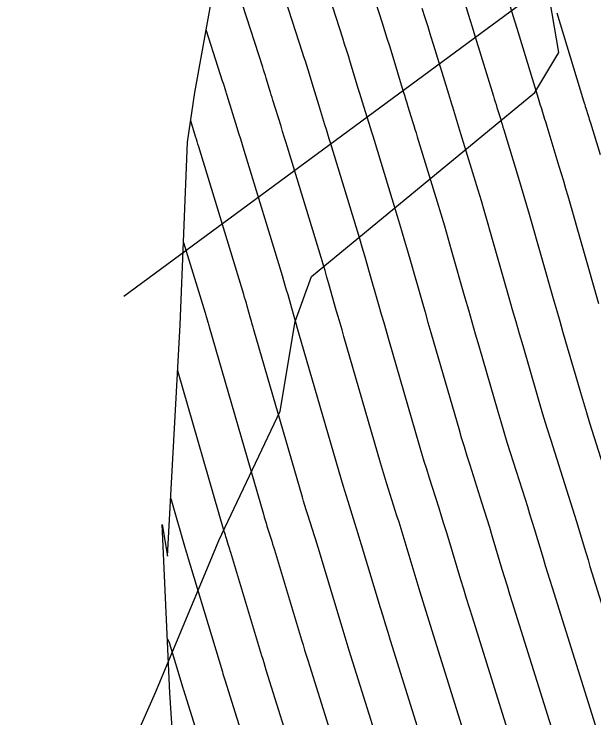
# Model space of a CAD drawing. Extents: x 954385 to 988206, y 1868364 to 1924553.
# Drawn here: x 957751.96 to 957779.26, y 1919699.08 to 1919732.21 of the extents above; entities that cross this region are included whole.
import ezdxf

# ---------------------------------------------------------------- set-up
doc = ezdxf.new("R2010")
doc.units = 0
for name, color, linetype in [('13', 7, 'Continuous'), ('22', 7, 'Continuous'), ('24', 7, 'Continuous'), ('26', 7, 'Continuous'), ('Default', 7, 'Continuous')]:
    doc.layers.add(name, color=color, linetype=linetype)

msp = doc.modelspace()

# ---------------------------------------------------------------- linework, layer by layer
at = {"layer": '13'}
for points in [[(957776.162, 1919695.423), (957773.532, 1919703.823), (957773.396, 1919704.261), (957773.261, 1919704.699), (957773.127, 1919705.138), (957772.994, 1919705.578), (957772.422, 1919707.475), (957772.31, 1919707.844), (957772.197, 1919708.213), (957772.082, 1919708.582), (957771.966, 1919708.95), (957771.498, 1919710.421), (957771.383, 1919710.789), (957771.269, 1919711.158), (957771.158, 1919711.527), (957771.05, 1919711.898), (957769.602, 1919716.891), (957769.488, 1919717.285), (957769.374, 1919717.68), (957769.261, 1919718.075), (957769.148, 1919718.469), (957768.697, 1919720.049), (957768.584, 1919720.444), (957768.469, 1919720.838), (957768.352, 1919721.232), (957768.233, 1919721.625), (957766.867, 1919726.108), (957766.798, 1919726.332), (957766.73, 1919726.556), (957766.66, 1919726.78), (957766.591, 1919727.003), (957766.301, 1919727.934), (957766.237, 1919728.139), (957766.174, 1919728.345), (957766.111, 1919728.55), (957766.048, 1919728.756), (957765.797, 1919729.58), (957765.734, 1919729.786), (957765.67, 1919729.991), (957765.605, 1919730.196), (957765.539, 1919730.401), (957762.513, 1919739.801)], [(957764.716, 1919739.475), (957767.413, 1919731.096), (957767.503, 1919730.815), (957767.592, 1919730.534), (957767.679, 1919730.252), (957767.766, 1919729.971), (957768.159, 1919728.681), (957768.22, 1919728.48), (957768.282, 1919728.279), (957768.344, 1919728.078), (957768.406, 1919727.877), (957768.656, 1919727.074), (957768.719, 1919726.874), (957768.781, 1919726.673), (957768.843, 1919726.472), (957768.904, 1919726.271), (957770.054, 1919722.495), (957770.199, 1919722.017), (957770.341, 1919721.538), (957770.481, 1919721.059), (957770.619, 1919720.58), (957771.167, 1919718.659), (957771.304, 1919718.18), (957771.442, 1919717.7), (957771.58, 1919717.22), (957771.719, 1919716.741), (957772.889, 1919712.705), (957773.014, 1919712.277), (957773.142, 1919711.85), (957773.273, 1919711.424), (957773.407, 1919710.999), (957773.968, 1919709.233), (957774.092, 1919708.842), (957774.214, 1919708.45), (957774.334, 1919708.057), (957774.454, 1919707.664), (957774.927, 1919706.091), (957775.046, 1919705.698), (957775.166, 1919705.305), (957775.288, 1919704.913), (957775.41, 1919704.52), (957778.058, 1919696.06)], [(957766.981, 1919738.954), (957769.287, 1919731.79), (957769.401, 1919731.434), (957769.514, 1919731.077), (957769.625, 1919730.719), (957769.735, 1919730.361), (957770.281, 1919728.569), (957770.335, 1919728.391), (957770.39, 1919728.213), (957770.445, 1919728.035), (957770.5, 1919727.857), (957770.722, 1919727.146), (957770.777, 1919726.968), (957770.832, 1919726.79), (957770.887, 1919726.612), (957770.941, 1919726.433), (957771.876, 1919723.365), (957772.046, 1919722.802), (957772.214, 1919722.239), (957772.378, 1919721.675), (957772.541, 1919721.11), (957773.186, 1919718.849), (957773.347, 1919718.284), (957773.509, 1919717.719), (957773.672, 1919717.155), (957773.835, 1919716.59), (957774.728, 1919713.512), (957774.87, 1919713.027), (957775.015, 1919712.543), (957775.164, 1919712.06), (957775.315, 1919711.578), (957776.014, 1919709.378), (957776.124, 1919709.032), (957776.231, 1919708.686), (957776.338, 1919708.34), (957776.443, 1919707.993), (957776.861, 1919706.604), (957776.966, 1919706.257), (957777.072, 1919705.911), (957777.179, 1919705.564), (957777.287, 1919705.218), (957779.954, 1919696.697)], [(957774.265, 1919694.786), (957771.637, 1919703.183), (957771.495, 1919703.638), (957771.355, 1919704.094), (957771.215, 1919704.549), (957771.077, 1919705.006), (957770.37, 1919707.353), (957770.276, 1919707.665), (957770.18, 1919707.977), (957770.083, 1919708.288), (957769.985, 1919708.599), (957769.59, 1919709.842), (957769.492, 1919710.153), (957769.396, 1919710.465), (957769.302, 1919710.777), (957769.211, 1919711.09), (957767.485, 1919717.041), (957767.396, 1919717.351), (957767.306, 1919717.66), (957767.218, 1919717.97), (957767.129, 1919718.279), (957766.776, 1919719.519), (957766.687, 1919719.828), (957766.596, 1919720.137), (957766.504, 1919720.446), (957766.411, 1919720.755), (957764.83, 1919725.946), (957764.754, 1919726.193), (957764.678, 1919726.439), (957764.602, 1919726.686), (957764.526, 1919726.932), (957764.146, 1919728.151), (957764.105, 1919728.281), (957764.065, 1919728.411), (957764.026, 1919728.54), (957763.986, 1919728.67), (957763.828, 1919729.189), (957763.788, 1919729.319), (957763.748, 1919729.448), (957763.707, 1919729.578), (957763.666, 1919729.707), (957761.758, 1919735.632)], [(957779.485, 1919718.569), (957778.039, 1919723.639), (957777.938, 1919723.991), (957777.835, 1919724.342), (957777.731, 1919724.692), (957777.625, 1919725.042), (957777.053, 1919726.921), (957777.019, 1919727.03), (957776.986, 1919727.14), (957776.952, 1919727.249), (957776.918, 1919727.359), (957776.781, 1919727.796), (957776.748, 1919727.906), (957776.714, 1919728.015), (957776.68, 1919728.125), (957776.647, 1919728.234), (957775.641, 1919731.534), (957775.461, 1919732.12), (957775.279, 1919732.705)], [(957771.161, 1919732.485), (957771.299, 1919732.053), (957771.435, 1919731.62), (957771.57, 1919731.186), (957771.703, 1919730.752), (957772.403, 1919728.458), (957772.45, 1919728.302), (957772.498, 1919728.147), (957772.546, 1919727.992), (957772.594, 1919727.837), (957772.787, 1919727.217), (957772.835, 1919727.062), (957772.883, 1919726.906), (957772.931, 1919726.751), (957772.978, 1919726.596), (957773.79, 1919723.932), (957773.94, 1919723.436), (957774.087, 1919722.94), (957774.233, 1919722.442), (957774.376, 1919721.944), (957775.254, 1919718.867), (957775.415, 1919718.303), (957775.577, 1919717.739), (957775.739, 1919717.176), (957775.902, 1919716.613), (957776.567, 1919714.32), (957776.726, 1919713.777), (957776.889, 1919713.236), (957777.055, 1919712.696), (957777.224, 1919712.156), (957778.061, 1919709.523), (957778.156, 1919709.223), (957778.249, 1919708.923), (957778.341, 1919708.622), (957778.433, 1919708.322), (957778.795, 1919707.118), (957778.886, 1919706.817), (957778.978, 1919706.516), (957779.071, 1919706.216), (957779.164, 1919705.916), (957781.85, 1919697.334)], [(957773.197, 1919732.671), (957773.357, 1919732.162), (957773.516, 1919731.653), (957773.672, 1919731.143), (957774.525, 1919728.346), (957774.565, 1919728.213), (957774.606, 1919728.081), (957774.647, 1919727.949), (957774.688, 1919727.817), (957774.852, 1919727.288), (957774.894, 1919727.155), (957774.934, 1919727.023), (957774.975, 1919726.891), (957775.016, 1919726.758), (957775.708, 1919724.487), (957775.835, 1919724.064), (957775.961, 1919723.641), (957776.085, 1919723.217), (957776.207, 1919722.792), (957777.369, 1919718.718), (957777.506, 1919718.238), (957777.644, 1919717.759), (957777.782, 1919717.28), (957777.921, 1919716.801), (957778.476, 1919714.884), (957778.617, 1919714.406), (957778.76, 1919713.928), (957778.907, 1919713.452), (957779.056, 1919712.976), (957780.107, 1919709.667)], [(957777.506, 1919732.265), (957778.769, 1919728.123), (957778.795, 1919728.036), (957778.822, 1919727.949), (957778.848, 1919727.863), (957778.875, 1919727.776), (957778.983, 1919727.43), (957779.01, 1919727.343), (957779.037, 1919727.257), (957779.063, 1919727.17), (957779.09, 1919727.083), (957779.543, 1919725.597)], [(957772.369, 1919694.149), (957769.686, 1919702.721), (957769.566, 1919703.105), (957769.448, 1919703.488), (957769.331, 1919703.872), (957769.215, 1919704.256), (957768.318, 1919707.231), (957768.241, 1919707.486), (957768.163, 1919707.74), (957768.084, 1919707.995), (957768.004, 1919708.249), (957767.681, 1919709.264), (957767.601, 1919709.518), (957767.523, 1919709.772), (957767.446, 1919710.027), (957767.372, 1919710.283), (957765.368, 1919717.191), (957765.303, 1919717.416), (957765.239, 1919717.64), (957765.174, 1919717.865), (957765.11, 1919718.09), (957764.854, 1919718.988), (957764.789, 1919719.213), (957764.724, 1919719.437), (957764.657, 1919719.661), (957764.589, 1919719.885), (957762.792, 1919725.783), (957762.71, 1919726.053), (957762.627, 1919726.322), (957762.544, 1919726.592), (957762.46, 1919726.861), (957761.99, 1919728.369), (957761.974, 1919728.423), (957761.957, 1919728.476), (957761.941, 1919728.53), (957761.924, 1919728.584), (957761.859, 1919728.798), (957761.842, 1919728.852), (957761.826, 1919728.905), (957761.809, 1919728.959), (957761.792, 1919729.012), (957761.003, 1919731.462)], [(957770.473, 1919693.512), (957767.735, 1919702.26), (957767.638, 1919702.571), (957767.542, 1919702.882), (957767.446, 1919703.194), (957767.352, 1919703.506), (957766.267, 1919707.109), (957766.207, 1919707.307), (957766.146, 1919707.504), (957766.085, 1919707.701), (957766.023, 1919707.898), (957765.773, 1919708.685), (957765.711, 1919708.882), (957765.65, 1919709.079), (957765.591, 1919709.277), (957765.532, 1919709.475), (957763.252, 1919717.342), (957763.211, 1919717.481), (957763.171, 1919717.62), (957763.131, 1919717.76), (957763.091, 1919717.9), (957762.932, 1919718.458), (957762.892, 1919718.597), (957762.851, 1919718.737), (957762.81, 1919718.876), (957762.768, 1919719.015), (957760.651, 1919725.962), (957760.614, 1919726.084), (957760.576, 1919726.206), (957760.539, 1919726.328), (957760.501, 1919726.449), (957760.274, 1919727.179)], [(957759.937, 1919721.457), (957760.946, 1919718.145), (957760.963, 1919718.09), (957760.979, 1919718.036), (957760.995, 1919717.982), (957761.01, 1919717.927), (957761.072, 1919717.71), (957761.088, 1919717.655), (957761.103, 1919717.601), (957761.119, 1919717.546), (957761.135, 1919717.492), (957763.693, 1919708.668), (957763.735, 1919708.527), (957763.777, 1919708.387), (957763.82, 1919708.247), (957763.864, 1919708.107), (957764.042, 1919707.548), (957764.086, 1919707.408), (957764.129, 1919707.268), (957764.172, 1919707.128), (957764.215, 1919706.987), (957765.489, 1919702.756), (957765.562, 1919702.516), (957765.635, 1919702.276), (957765.709, 1919702.037), (957765.784, 1919701.798), (957768.577, 1919692.875)], [(957766.68, 1919692.238), (957763.833, 1919701.336), (957763.78, 1919701.503), (957763.729, 1919701.67), (957763.678, 1919701.838), (957763.627, 1919702.006), (957762.163, 1919706.865), (957762.138, 1919706.948), (957762.112, 1919707.031), (957762.087, 1919707.114), (957762.06, 1919707.197), (957761.955, 1919707.528), (957761.929, 1919707.611), (957761.904, 1919707.694), (957761.879, 1919707.777), (957761.854, 1919707.86), (957759.662, 1919715.42)], [(957759.334, 1919709.404), (957760.015, 1919707.053), (957760.023, 1919707.027), (957760.031, 1919707.001), (957760.039, 1919706.975), (957760.047, 1919706.95), (957760.079, 1919706.847), (957760.088, 1919706.821), (957760.096, 1919706.795), (957760.104, 1919706.769), (957760.111, 1919706.743), (957761.764, 1919701.256), (957761.793, 1919701.16), (957761.822, 1919701.065), (957761.852, 1919700.969), (957761.882, 1919700.874), (957764.784, 1919691.601)], [(957759.178, 1919702.779), (957759.234, 1919702.691), (957759.242, 1919702.676), (957759.25, 1919702.661), (957759.257, 1919702.645), (957759.262, 1919702.628), (957759.902, 1919700.506), (957759.909, 1919700.482), (957759.916, 1919700.459), (957759.923, 1919700.435), (957759.93, 1919700.412), (957762.888, 1919690.964)]]:
    msp.add_lwpolyline(points, dxfattribs=at)
at = {"layer": '22'}
msp.add_lwpolyline([(957759.961, 1919689.98), (957759.292, 1919700.261), (957758.933, 1919708.183), (957759.185, 1919706.688), (957759.781, 1919717.588), (957760.127, 1919726.18), (957760.471, 1919728.523), (957762.545, 1919739.975), (957765.144, 1919749.696), (957765.371, 1919748.423), (957764.12, 1919758.793), (957763.209, 1919766.399), (957762.861, 1919769.158)], dxfattribs=at)
at = {"layer": '24'}
for points in [[(957751.929, 1919685.359), (957756.057, 1919694.485), (957757.055, 1919696.758), (957758.608, 1919700.272), (957761.339, 1919706.817), (957761.594, 1919707.436), (957764.488, 1919713.516), (957765.198, 1919717.743), (957765.963, 1919719.865), (957776.467, 1919728.521), (957777.599, 1919730.398), (957776.861, 1919734.73), (957775.892, 1919739.647), (957775.695, 1919740.551), (957774.399, 1919746.341), (957773.924, 1919748.839), (957773.42, 1919752.224), (957772.21, 1919758.049), (957772.197, 1919758.111), (957776.673, 1919765.536), (957779.162, 1919769.975)], [(957759.961, 1919689.98), (957759.292, 1919700.261), (957758.933, 1919708.183), (957759.185, 1919706.688), (957759.781, 1919717.588), (957760.127, 1919726.18), (957760.471, 1919728.523), (957762.545, 1919739.975), (957765.144, 1919749.696), (957765.371, 1919748.423), (957764.12, 1919758.793), (957763.209, 1919766.399), (957762.861, 1919769.158)]]:
    msp.add_lwpolyline(points, dxfattribs=at)
at = {"layer": '26'}
msp.add_lwpolyline([(957757.131, 1919718.928), (957826.492, 1919770.022), (957824.088, 1919764.525), (957826.492, 1919770.022), (957820.53, 1919769.356)], dxfattribs=at)
at = {"layer": 'Default'}
msp.add_arc((956871.597, 1919501.221), 996.448, 12.648055, 34.075074, dxfattribs=at)

doc.saveas('drawing.dxf')
